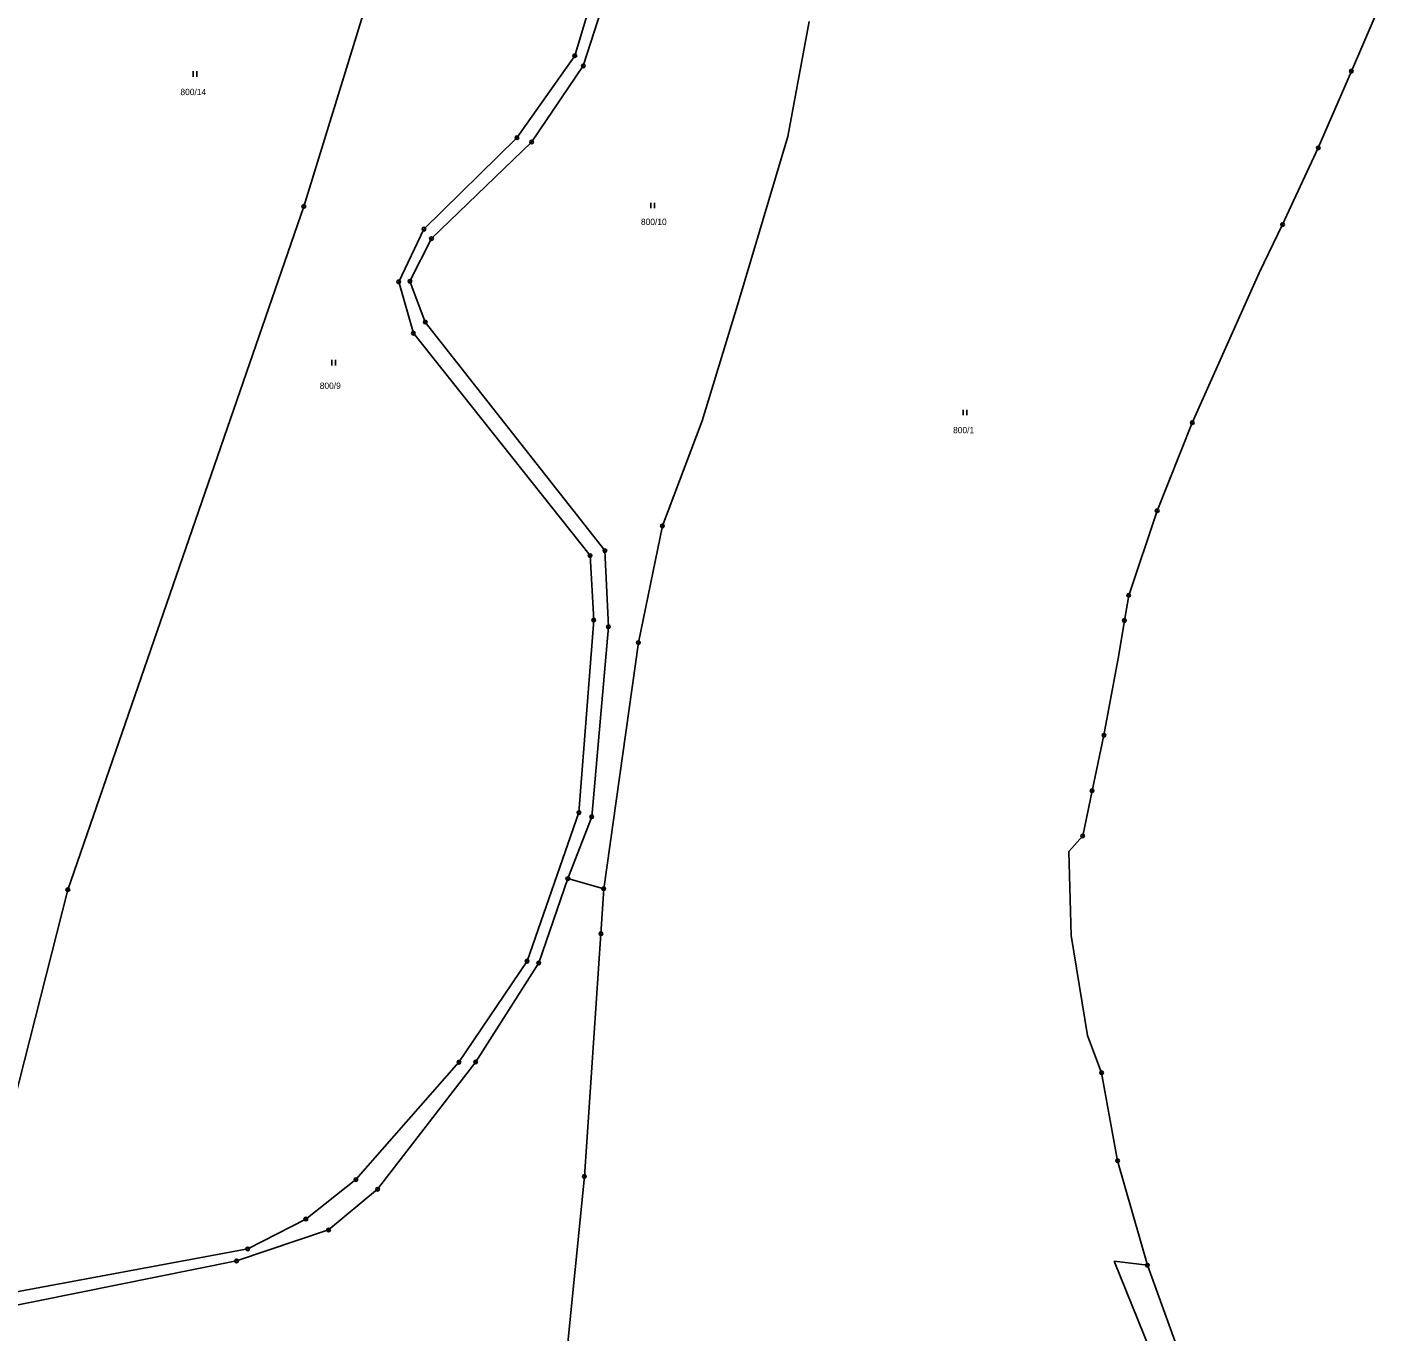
# Model space of a CAD drawing. Extents: x -754970 to -752637, y -970569 to -968179.
# Drawn here: x -753179.3 to -752808.3, y -970030.4 to -969678.2 of the extents above; entities that cross this region are included whole.
import ezdxf
from ezdxf.enums import TextEntityAlignment as Align

# ---------------------------------------------------------------- set-up
doc = ezdxf.new("R2010")
doc.units = 0
doc.header["$LTSCALE"] = 0.68
for name, color, linetype, lineweight in [('1', 7, 'Continuous', 25), ('3', 7, 'Continuous', 25), ('8', 7, 'Continuous', 25)]:
    doc.layers.add(name, color=color, linetype=linetype, lineweight=lineweight)
doc.layers.add('2', color=7, linetype='Continuous')

msp = doc.modelspace()

# ---------------------------------------------------------------- linework, layer by layer
at = {"layer": '1'}
for p, q in [((-753073.6, -969625.75), (-753104.65, -969726.56)), ((-753031.42, -969685.83), (-753020.97, -969651.19)), ((-753029.13, -969688.59), (-753017.09, -969650.86)), ((-752808.31, -969659.15), (-752821.6, -969690)), ((-752973.84, -969707.63), (-752968.11, -969676.59)), ((-753047.06, -969708.01), (-753031.42, -969685.83)), ((-753043.11, -969709.18), (-753029.13, -969688.59)), ((-752821.6, -969690), (-752830.54, -969710.74)), ((-753072.19, -969732.69), (-753047.06, -969708.01)), ((-752987.23, -969752.34), (-752973.84, -969707.63)), ((-753070.15, -969735.23), (-753043.11, -969709.18)), ((-752830.54, -969710.74), (-752840.2, -969731.46)), ((-753104.65, -969726.56), (-753168.42, -969911.09)), ((-753078.99, -969746.9), (-753072.19, -969732.69)), ((-752840.2, -969731.46), (-752846.55, -969744.5)), ((-753075.99, -969746.75), (-753070.15, -969735.23)), ((-752846.55, -969744.5), (-752864.6, -969784.99)), ((-753075.06, -969760.79), (-753078.99, -969746.9)), ((-753071.83, -969757.77), (-753075.99, -969746.75)), ((-752997.02, -969784.45), (-752987.23, -969752.34)), ((-753027.29, -969820.84), (-753075.06, -969760.79)), ((-753023.31, -969819.52), (-753071.83, -969757.77)), ((-753007.77, -969812.83), (-752997.02, -969784.45)), ((-752864.6, -969784.99), (-752874.07, -969808.76)), ((-752874.07, -969808.76), (-752881.77, -969831.59)), ((-753014.25, -969844.35), (-753007.77, -969812.83)), ((-753022.36, -969840.06), (-753023.31, -969819.52)), ((-753026.32, -969838.27), (-753027.29, -969820.84)), ((-752882.91, -969838.39), (-752881.77, -969831.59)), ((-753030.32, -969890.26), (-753026.32, -969838.27)), ((-752884.46, -969847.68), (-752882.91, -969838.39)), ((-753026.86, -969891.38), (-753022.36, -969840.06)), ((-753014.25, -969844.35), (-753023.6, -969910.85)), ((-752888.47, -969869.39), (-752884.46, -969847.68)), ((-752888.47, -969869.39), (-752891.66, -969884.38)), ((-752891.66, -969884.38), (-752894.2, -969896.57)), ((-753044.31, -969930.4), (-753030.32, -969890.26)), ((-753033.32, -969908.08), (-753026.86, -969891.38)), ((-752894.2, -969896.57), (-752897.93, -969900.74)), ((-752897.93, -969900.74), (-752897.27, -969923.47)), ((-753041.17, -969930.89), (-753033.32, -969908.08)), ((-753033.32, -969908.08), (-753023.6, -969910.85)), ((-753168.42, -969911.09), (-753196.89, -970022.39)), ((-753023.6, -969910.85), (-753024.38, -969923.01)), ((-753024.38, -969923.01), (-753028.83, -969988.54)), ((-752897.27, -969923.47), (-752892.86, -969950.48)), ((-753062.73, -969957.71), (-753044.31, -969930.4)), ((-753058.22, -969957.63), (-753041.17, -969930.89)), ((-752892.86, -969950.48), (-752889.08, -969960.54)), ((-753090.58, -969989.4), (-753062.73, -969957.71)), ((-753084.72, -969992.02), (-753058.22, -969957.63)), ((-752889.08, -969960.54), (-752884.77, -969984.32)), ((-752884.77, -969984.32), (-752876.69, -970012.52)), ((-753104.11, -970000.07), (-753090.58, -969989.4)), ((-753028.83, -969988.54), (-753034.85, -970049.1)), ((-753097.95, -970003.01), (-753084.72, -969992.02)), ((-753119.8, -970008.12), (-753104.11, -970000.07)), ((-753122.83, -970011.36), (-753097.95, -970003.01)), ((-753196.89, -970022.39), (-753119.8, -970008.12)), ((-753196.54, -970026.18), (-753122.83, -970011.36)), ((-752876, -970035.46), (-752885.66, -970011.47)), ((-752885.66, -970011.47), (-752876.69, -970012.52)), ((-752876.69, -970012.52), (-752868.45, -970035.19))]:
    msp.add_line(p, q, dxfattribs=at)
at = {"layer": '3'}
for p, q in [((-753134.591, -969691.53), (-753134.591, -969690.03)), ((-753133.59, -969691.53), (-753133.59, -969690.03)), ((-753010.931, -969727.04), (-753010.931, -969725.54)), ((-753009.93, -969727.04), (-753009.93, -969725.54)), ((-753097.051, -969769.49), (-753097.051, -969767.99)), ((-753096.05, -969769.49), (-753096.05, -969767.99)), ((-752926.461, -969782.96), (-752926.461, -969781.46)), ((-752925.46, -969782.96), (-752925.46, -969781.46))]:
    msp.add_line(p, q, dxfattribs=at)
at = {"layer": '8'}
for centre, radius in [((-753031.42, -969685.8299), 0.5), ((-753031.42, -969685.8299), 0.0303), ((-753029.13, -969688.5899), 0.5), ((-753029.13, -969688.5899), 0.0303), ((-752821.6, -969689.9999), 0.5), ((-752821.6, -969689.9999), 0.0303), ((-753047.06, -969708.0099), 0.5), ((-753047.06, -969708.0099), 0.0303), ((-753043.11, -969709.1799), 0.5), ((-753043.11, -969709.1799), 0.0303), ((-752830.54, -969710.7399), 0.5), ((-752830.54, -969710.7399), 0.0303), ((-753104.65, -969726.5599), 0.5), ((-753104.65, -969726.5599), 0.0303), ((-752840.2, -969731.4599), 0.5), ((-753072.19, -969732.6899), 0.5), ((-753072.19, -969732.6899), 0.0303), ((-753070.15, -969735.2299), 0.5), ((-752840.2, -969731.4599), 0.0303), ((-753070.15, -969735.2299), 0.0303), ((-753078.99, -969746.8999), 0.5), ((-753078.99, -969746.8999), 0.0303), ((-753075.99, -969746.7499), 0.5), ((-753075.99, -969746.7499), 0.0303), ((-753075.06, -969760.7899), 0.5), ((-753075.06, -969760.7899), 0.0303), ((-753071.83, -969757.7699), 0.5), ((-753071.83, -969757.7699), 0.0303), ((-752864.6, -969784.9899), 0.5), ((-752864.6, -969784.9899), 0.0303), ((-752874.07, -969808.7599), 0.5), ((-752874.07, -969808.7599), 0.0303), ((-753007.77, -969812.8299), 0.5), ((-753007.77, -969812.8299), 0.0303), ((-753023.31, -969819.5199), 0.5), ((-753023.31, -969819.5199), 0.0303), ((-753027.29, -969820.8399), 0.5), ((-753027.29, -969820.8399), 0.0303), ((-752881.77, -969831.5899), 0.5), ((-752881.77, -969831.5899), 0.0303), ((-753026.32, -969838.2699), 0.5), ((-753026.32, -969838.2699), 0.0303), ((-752882.91, -969838.3899), 0.5), ((-752882.91, -969838.3899), 0.0303), ((-753022.36, -969840.0599), 0.5), ((-753022.36, -969840.0599), 0.0303), ((-753014.25, -969844.3499), 0.5), ((-753014.25, -969844.3499), 0.0303), ((-752888.47, -969869.3899), 0.5), ((-752888.47, -969869.3899), 0.0303), ((-752891.66, -969884.3799), 0.5), ((-752891.66, -969884.3799), 0.0303), ((-753030.32, -969890.2599), 0.5), ((-753030.32, -969890.2599), 0.0303), ((-753026.86, -969891.3799), 0.5), ((-753026.86, -969891.3799), 0.0303), ((-752894.2, -969896.5699), 0.5), ((-752894.2, -969896.5699), 0.0303), ((-753033.32, -969908.0799), 0.5), ((-753033.32, -969908.0799), 0.0303), ((-753168.42, -969911.0899), 0.5), ((-753168.42, -969911.0899), 0.0303), ((-753023.6, -969910.8499), 0.5), ((-753023.6, -969910.8499), 0.0303), ((-753024.38, -969923.0099), 0.5), ((-753024.38, -969923.0099), 0.0303), ((-753044.31, -969930.3999), 0.5), ((-753044.31, -969930.3999), 0.0303), ((-753041.17, -969930.8899), 0.5), ((-753041.17, -969930.8899), 0.0303), ((-753062.73, -969957.7099), 0.5), ((-753058.22, -969957.6299), 0.5), ((-753062.73, -969957.7099), 0.0303), ((-753058.22, -969957.6299), 0.0303), ((-752889.08, -969960.5399), 0.5), ((-752889.08, -969960.5399), 0.0303), ((-752884.77, -969984.3199), 0.5), ((-752884.77, -969984.3199), 0.0303), ((-753090.58, -969989.3999), 0.5), ((-753090.58, -969989.3999), 0.0303), ((-753028.83, -969988.5399), 0.5), ((-753028.83, -969988.5399), 0.0303), ((-753084.72, -969992.0199), 0.5), ((-753084.72, -969992.0199), 0.0303), ((-753104.11, -970000.0699), 0.5), ((-753104.11, -970000.0699), 0.0303), ((-753097.95, -970003.0099), 0.5), ((-753097.95, -970003.0099), 0.0303), ((-753119.8, -970008.1199), 0.5), ((-753119.8, -970008.1199), 0.0303), ((-753122.83, -970011.3599), 0.5), ((-753122.83, -970011.3599), 0.0303), ((-752876.69, -970012.5199), 0.5), ((-752876.69, -970012.5199), 0.0303)]:
    msp.add_circle(centre, radius, dxfattribs=at)

# ---------------------------------------------------------------- texts
at = {"layer": '2'}
for s, p in [('800/14', (-753134.52, -969696.485)), ('800/9', (-753097.51, -969775.825)), ('800/1', (-752926.37, -969787.805))]:
    msp.add_text(s, height=1.7, dxfattribs=at).set_placement(p, align=Align.CENTER)
msp.add_text('800/10', height=1.7, dxfattribs=at).set_placement((-753013.56, -969731.565))

doc.saveas('drawing.dxf')
